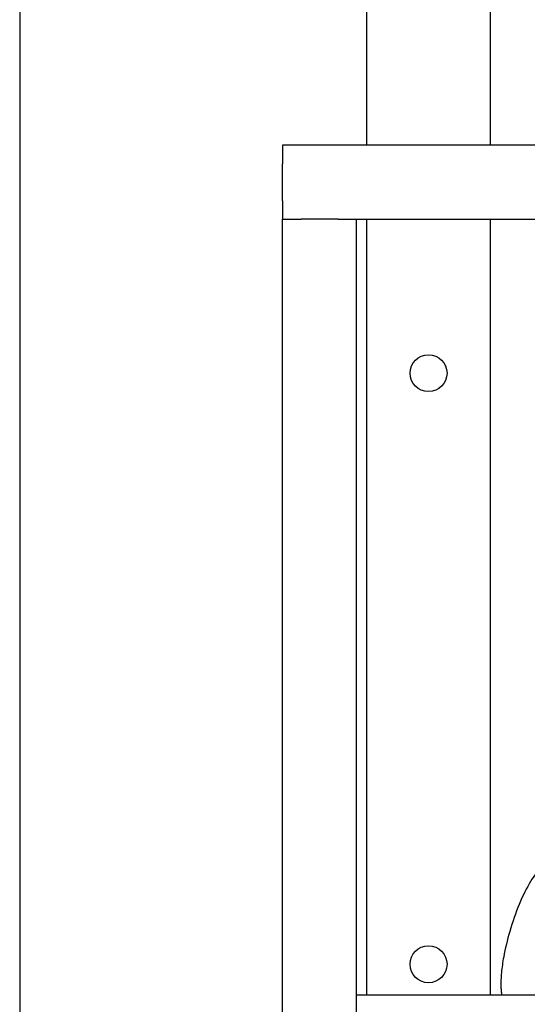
# Model space of a CAD drawing. Header units: inches. Extents: x 36 to 1719, y -84 to 1122.
# Tile 375 of 558: x 1047 to 1057, y 377 to 397. Entities that reach past the tile are written whole.
import ezdxf

# ---------------------------------------------------------------- set-up
doc = ezdxf.new("R2010")
doc.units = ezdxf.units.IN
doc.header["$LTSCALE"] = 48
doc.header["$MEASUREMENT"] = 0
doc.layers.add('Visible (ANSI)', color=7, linetype='Continuous', lineweight=30)

msp = doc.modelspace()

# ---------------------------------------------------------------- linework, layer by layer
at = {"layer": 'Visible (ANSI)'}
for p, q in [((1053.95768, 394.04889), (1053.95768, 430.23823)), ((1056.45768, 430.23823), (1056.45768, 394.04889)), ((1046.91768, 418.17389), (1046.91768, 255.30789)), ((1091.74768, 394.04889), (1052.24768, 394.04889)), ((1052.24768, 394.04889), (1052.24768, 393.67389)), ((1052.24768, 392.92389), (1052.24768, 393.67389)), ((1052.24768, 392.92389), (1052.24768, 392.54889)), ((1052.24768, 356.79889), (1052.24768, 392.54889)), ((1052.24768, 392.54889), (1052.62268, 392.54889)), ((1053.37268, 392.54889), (1052.62268, 392.54889)), ((1053.37268, 392.54889), (1053.74768, 392.54889)), ((1053.74768, 376.79889), (1053.74768, 392.54889)), ((1053.74768, 392.54889), (1090.24768, 392.54889)), ((1053.95768, 376.79889), (1053.95768, 392.54889)), ((1056.45768, 392.54889), (1056.45768, 376.79889)), ((1090.24768, 376.79889), (1053.74768, 376.79889)), ((1053.74768, 376.42389), (1053.74768, 376.79889))]:
    msp.add_line(p, q, dxfattribs=at)
for centre in [(1055.20768, 389.42389), (1055.20768, 389.42389), (1055.20768, 377.42389), (1055.20768, 377.42389)]:
    msp.add_circle(centre, 0.375, dxfattribs=at)
for points, knots in [([(1056.45768, 404.75877), (1057.08479, 403.42681), (1057.63429, 401.96259), (1058.45384, 399.18622), (1058.75889, 397.91323), (1059.00687, 396.599)], [0.815454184, 0.815454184, 0.815454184, 0.815454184, 1.037487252, 1.037487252, 1.209951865, 1.209951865, 1.209951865, 1.209951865]), ([(1057.51284, 379.38723), (1057.5015, 379.37976), (1057.48992, 379.37105), (1057.41533, 379.3083), (1057.34708, 379.22174), (1057.19911, 378.98021), (1057.11985, 378.82012), (1056.97525, 378.46875), (1056.91014, 378.28272), (1056.80431, 377.91821), (1056.76245, 377.7438), (1056.71142, 377.46459), (1056.69621, 377.35785), (1056.68149, 377.20455), (1056.67799, 377.1537), (1056.67461, 377.06751), (1056.6741, 377.03134), (1056.67507, 376.95937), (1056.67671, 376.92393), (1056.6822, 376.85786), (1056.68601, 376.82724), (1056.69086, 376.79889)], [1.03686631, 1.03686631, 1.03686631, 1.03686631, 1.317551, 1.317551, 2.81127094, 2.81127094, 4.47306476, 4.47306476, 6.00864595, 6.00864595, 7.37201319, 7.37201319, 8.26492613, 8.26492613, 8.7344007, 8.7344007, 9.09851261, 9.09851261, 9.49283005, 9.49283005, 9.88079287, 9.88079287, 9.88079287, 9.88079287])]:
    msp.add_open_spline(points, degree=3, knots=knots, dxfattribs=at)

doc.saveas('drawing.dxf')
